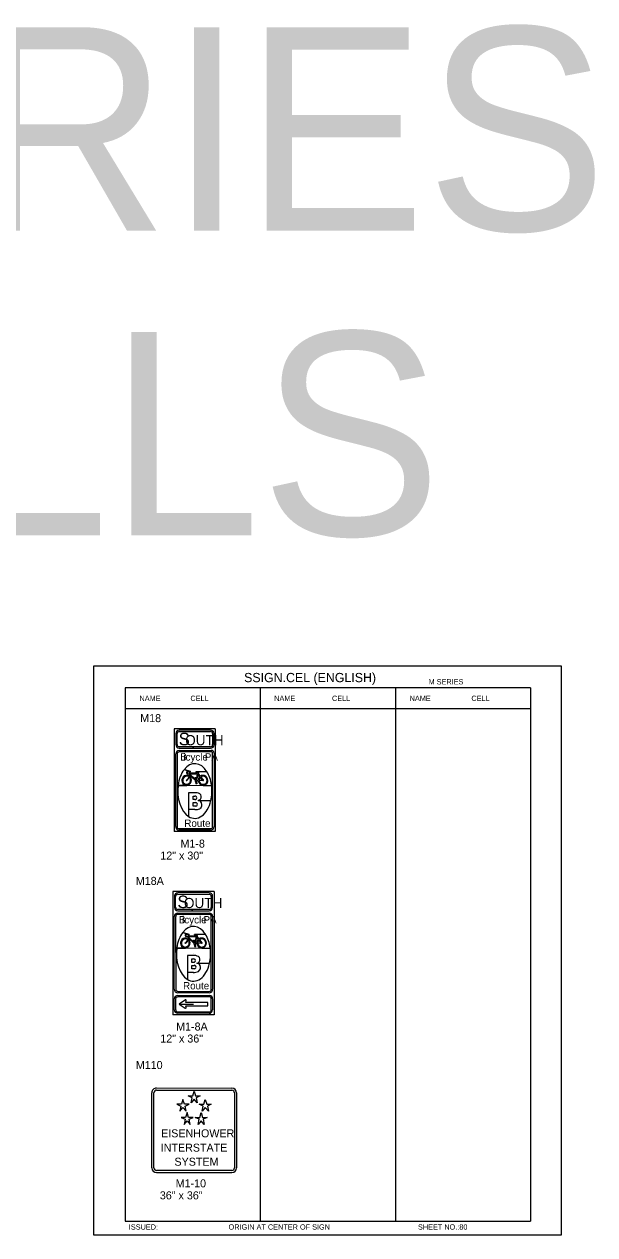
# Model space of a CAD drawing. Extents: x -5299 to 22597, y -19549 to -1808.
# Drawn here: x 9540 to 10394, y -3623 to -1808 of the extents above; entities that cross this region are included whole.
import ezdxf

# ---------------------------------------------------------------- set-up
doc = ezdxf.new("R2010")
doc.units = 0
for name, color, linetype in [('Level 1', 7, 'Continuous'), ('Level 2', 7, 'Continuous'), ('Level 3', 7, 'Continuous'), ('Level 61', 7, 'Continuous')]:
    doc.layers.add(name, color=color, linetype=linetype)

msp = doc.modelspace()

# ---------------------------------------------------------------- linework, layer by layer
at = {"layer": 'Level 1'}
for p, q in [((10298, -2802.9), (9691, -2802.9)), ((9691, -2802.9), (9691, -3602.9)), ((9893.3, -2802.9), (9893.3, -3602.9)), ((10095.7, -2802.9), (10095.7, -3602.9)), ((10298, -2802.9), (10298, -3602.9)), ((10298, -2834.6), (9691, -2834.6)), ((9826, -2864.6), (9764.4, -2864.6)), ((9764.4, -2864.6), (9764.4, -3018.4)), ((9818.9, -2866.5), (9771.9, -2866.6)), ((9826, -2864.6), (9826, -3018.4)), ((9766.9, -2871.4), (9766.7, -2888.3)), ((9768.7, -2888.3), (9768.7, -2871.8)), ((9771.8, -2868.7), (9818.9, -2868.7)), ((9821.9, -2871.8), (9821.9, -2888.3)), ((9824.1, -2888.3), (9824.1, -2871.8)), ((9766.7, -3011.1), (9766.7, -2902.2)), ((9768.8, -2902.2), (9768.7, -3011.1)), ((9771.8, -2897.1), (9801.4, -2897.1)), ((9821.9, -3011.1), (9821.9, -2900.9)), ((9824.1, -2900.9), (9824.1, -3011.1)), ((9788.6, -2928.6), (9779.4, -2925.7)), ((9779.4, -2925.7), (9788.6, -2928.6)), ((9779.4, -2925.7), (9779.4, -2925.7)), ((9785.1, -2938.9), (9783.1, -2941.1)), ((9783.8, -2941.6), (9786, -2939.2)), ((9785.1, -2932.3), (9785.1, -2931.5)), ((9785.8, -2936.1), (9785.1, -2938.9)), ((9786.7, -2928.2), (9785.6, -2927.9)), ((9785.6, -2927.9), (9788.6, -2928.6)), ((9787.3, -2929.3), (9786, -2934.8)), ((9786, -2939.2), (9786.7, -2936.5)), ((9786.7, -2936.5), (9786.7, -2936.5)), ((9787.3, -2933.9), (9786.9, -2935.4)), ((9795.9, -2941.6), (9787.3, -2933.9)), ((9787.5, -2931.2), (9788.6, -2928.6)), ((9799, -2931.2), (9787.5, -2931.2)), ((9796.8, -2937.8), (9795.2, -2937.8)), ((9796.3, -2929.3), (9799, -2930.1)), ((9801.4, -2928.8), (9796.6, -2928.8)), ((9799.9, -2932.8), (9797.9, -2941.6)), ((9799, -2930.1), (9799, -2931.2)), ((9802.9, -2936.3), (9799.9, -2932.8)), ((9800.1, -2930.1), (9800.1, -2931.5)), ((9800.1, -2931.5), (9803.2, -2935.9)), ((9801.4, -2928.8), (9801.4, -2928.8)), ((9801.4, -2928.8), (9801.4, -2928.8)), ((9813.7, -2928.8), (9801.4, -2928.8)), ((9813.7, -2928.8), (9801.4, -2928.8)), ((9802.9, -2936.3), (9802.9, -2936.3)), ((9806.7, -2941.1), (9803.2, -2937.2)), ((9804.3, -2937), (9804.3, -2937)), ((9804.3, -2937), (9807.6, -2941.1)), ((9783.1, -2949.3), (9770.4, -2949.3)), ((9770.4, -2949.3), (9783.1, -2949.3)), ((9770.4, -2949.3), (9770.4, -2949.3)), ((9783.1, -2949.3), (9807.6, -2948.8)), ((9783.1, -2949.3), (9807.6, -2948.8)), ((9795, -2941.6), (9795, -2941.6)), ((9795.9, -2941.6), (9795.9, -2941.6)), ((9797.4, -2946.4), (9796.8, -2943.8)), ((9796.8, -2946.4), (9797.4, -2946.4)), ((9798.5, -2947.1), (9796.8, -2947.1)), ((9797.9, -2943.6), (9798.3, -2946.4)), ((9798.3, -2941.8), (9800.5, -2941.6)), ((9800.5, -2942.7), (9798.3, -2943.1)), ((9798.3, -2946.4), (9798.5, -2946.4)), ((9801.4, -2941.6), (9806.7, -2941.1)), ((9807.3, -2942), (9801.6, -2942.5)), ((9801.6, -2942.5), (9801.6, -2942.5)), ((9807.6, -2949.3), (9820.1, -2949.3)), ((9807.6, -2949.3), (9820.1, -2949.3)), ((9795.2, -2960.3), (9786, -2960.3)), ((9786, -2960.3), (9786, -2995.9)), ((9792.8, -2970.6), (9792.8, -2965.6)), ((9792.8, -2965.6), (9795.2, -2965.6)), ((9795.2, -2970.6), (9792.8, -2970.6)), ((9792.8, -2975.2), (9796.6, -2975.2)), ((9792.8, -2980.5), (9792.8, -2975.2)), ((9819, -2972.4), (9800.5, -2972.2)), ((9819.4, -2972.4), (9800.5, -2972.4)), ((9819.4, -2972.2), (9819, -2972.4)), ((9795.2, -2985.6), (9786, -2985.6)), ((9786, -2985.6), (9786, -2995.9)), ((9797, -2980.5), (9792.8, -2980.5)), ((9826, -3018.4), (9764.4, -3018.4)), ((9771.8, -3014.2), (9818.9, -3014.2)), ((9818.9, -3016.4), (9771.8, -3016.4)), ((9824.1, -3108.7), (9762.5, -3108.7)), ((9762.5, -3108.7), (9762.5, -3293.2)), ((9764.7, -3115.9), (9764.8, -3132.2)), ((9766.6, -3132.3), (9766.6, -3115.7)), ((9769.6, -3112.7), (9816.8, -3112.6)), ((9816.9, -3110.5), (9770, -3110.6)), ((9819.8, -3115.7), (9819.9, -3132.3)), ((9821.9, -3132.2), (9822, -3115.6)), ((9824.1, -3108.7), (9824.1, -3293.2)), ((9764.6, -3255.1), (9764.6, -3146)), ((9766.6, -3146), (9766.7, -3255)), ((9769.7, -3140.9), (9799.5, -3140.9)), ((9820, -3255.1), (9820, -3145.9)), ((9822, -3146), (9822, -3255.1)), ((9786.7, -3172.7), (9777.5, -3169.8)), ((9777.5, -3169.8), (9786.7, -3172.7)), ((9777.5, -3169.8), (9777.5, -3169.8)), ((9783.2, -3176.4), (9783.2, -3175.5)), ((9784.7, -3172.2), (9783.6, -3172)), ((9783.6, -3172), (9786.7, -3172.7)), ((9785.4, -3173.3), (9784.1, -3178.8)), ((9785.6, -3175.3), (9786.7, -3172.7)), ((9797.1, -3175.3), (9785.6, -3175.3)), ((9794.4, -3173.3), (9797.1, -3174.2)), ((9799.5, -3172.9), (9794.6, -3172.9)), ((9797.1, -3174.2), (9797.1, -3175.3)), ((9798.2, -3174.2), (9798.2, -3175.5)), ((9798.2, -3175.5), (9801.2, -3179.9)), ((9799.5, -3172.9), (9799.5, -3172.9)), ((9799.5, -3172.9), (9799.5, -3172.9)), ((9811.8, -3172.9), (9799.5, -3172.9)), ((9811.8, -3172.9), (9799.5, -3172.9)), ((9781.2, -3193.4), (9768.5, -3193.4)), ((9768.5, -3193.4), (9781.2, -3193.4)), ((9768.5, -3193.4), (9768.5, -3193.4)), ((9783.2, -3183), (9781.2, -3185.2)), ((9781.2, -3193.4), (9805.6, -3192.9)), ((9781.2, -3193.4), (9805.6, -3192.9)), ((9781.9, -3185.7), (9784.1, -3183.2)), ((9783.9, -3180.2), (9783.2, -3183)), ((9784.1, -3183.2), (9784.7, -3180.6)), ((9784.7, -3180.6), (9784.7, -3180.6)), ((9785.4, -3178), (9785, -3179.5)), ((9794, -3185.7), (9785.4, -3178)), ((9794.9, -3181.9), (9793.3, -3181.9)), ((9794, -3185.7), (9794, -3185.7)), ((9795.5, -3190.5), (9794.9, -3187.9)), ((9794.9, -3190.5), (9795.5, -3190.5)), ((9796.6, -3191.2), (9794.9, -3191.2)), ((9797.9, -3176.9), (9796, -3185.7)), ((9796, -3187.6), (9796.4, -3190.5)), ((9796.4, -3185.9), (9798.6, -3185.7)), ((9798.6, -3186.8), (9796.4, -3187.2)), ((9796.4, -3190.5), (9796.6, -3190.5)), ((9801, -3180.4), (9797.9, -3176.9)), ((9799.5, -3185.7), (9804.8, -3185.2)), ((9805.4, -3186.1), (9799.7, -3186.5)), ((9799.7, -3186.5), (9799.7, -3186.5)), ((9801, -3180.4), (9801, -3180.4)), ((9804.8, -3185.2), (9801.2, -3181.3)), ((9802.3, -3181), (9802.3, -3181)), ((9802.3, -3181), (9805.6, -3185.2)), ((9805.6, -3193.4), (9818.2, -3193.4)), ((9805.6, -3193.4), (9818.2, -3193.4)), ((9793.3, -3204.4), (9784.1, -3204.4)), ((9784.1, -3204.4), (9784.1, -3240)), ((9790.9, -3214.7), (9790.9, -3209.6)), ((9790.9, -3209.6), (9793.3, -3209.6)), ((9793.4, -3201), (9793.4, -3201)), ((9793.3, -3229.7), (9784.1, -3229.7)), ((9784.1, -3229.7), (9784.1, -3240)), ((9793.3, -3214.7), (9790.9, -3214.7)), ((9790.9, -3219.3), (9794.6, -3219.3)), ((9790.9, -3224.6), (9790.9, -3219.3)), ((9794.6, -3224.6), (9790.9, -3224.6)), ((9817.5, -3216.5), (9798.6, -3216.5)), ((9817.1, -3216.5), (9798.6, -3216.5)), ((9817.5, -3216.5), (9817.1, -3216.5)), ((9817, -3260.3), (9769.7, -3260.2)), ((9769.7, -3264.3), (9817.4, -3264.3)), ((9769.8, -3258.1), (9816.9, -3258.2)), ((9816.9, -3266.4), (9769.9, -3266.5)), ((9764.6, -3285.8), (9764.6, -3269.4)), ((9766.6, -3269.4), (9766.6, -3285.9)), ((9772, -3277.2), (9793.3, -3277.2)), ((9820, -3286), (9820, -3269.4)), ((9822, -3269.4), (9822, -3285.9)), ((9824.1, -3293.2), (9762.5, -3293.2)), ((9769.6, -3289.1), (9797.5, -3289.1)), ((9730.9, -3522.9), (9730.9, -3410.1)), ((9734.1, -3522.9), (9734.1, -3410.1)), ((9738, -3403), (9850.8, -3403.2)), ((9738, -3406.2), (9850.8, -3406.4)), ((9854.7, -3410.3), (9854.7, -3522.9)), ((9857.8, -3410.3), (9857.8, -3522.9)), ((9794.4, -3466.6), (9794.4, -3466.6)), ((9850.8, -3526.8), (9737.9, -3526.8)), ((9850.8, -3530), (9737.9, -3530)), ((9691, -3602.9), (10298, -3602.9))]:
    msp.add_line(p, q, dxfattribs=at)
for points in [[(9771.8, -2893.4), (9793, -2893.4), (9793, -2891.4), (9771.8, -2891.4)], [(9801.4, -2897.1), (9801.4, -2899.1), (9771.8, -2899.1)], [(9818.9, -2891.4), (9793, -2891.4), (9793, -2893.4), (9818.9, -2893.4)], [(9820, -2899.1), (9801.4, -2899.1), (9801.4, -2897.1), (9819.5, -2897.1)], [(9795.2, -2938.9), (9795.9, -2938.9), (9796.3, -2940.7), (9787.5, -2932.8), (9787.5, -2931.9), (9799, -2931.9)], [(9799, -2931.9), (9797.4, -2940.9), (9796.8, -2938.9), (9796.8, -2938.9)], [(9769.9, -3137.3), (9791.1, -3137.5), (9791.1, -3135.5), (9769.7, -3135.3)], [(9816.9, -3135.3), (9791.1, -3135.5), (9791.1, -3137.5), (9816.8, -3137.3)], [(9799.5, -3140.9), (9799.5, -3143), (9769.7, -3142.9)], [(9816.9, -3142.9), (9799.5, -3143), (9799.5, -3140.9), (9817.1, -3140.8)], [(9793.3, -3183), (9794, -3183), (9794.4, -3184.8), (9785.6, -3176.9), (9785.6, -3176), (9797.1, -3176)], [(9797.1, -3176), (9795.5, -3185), (9794.9, -3183), (9794.9, -3183)], [(9781.3, -3271.1), (9772, -3277.2), (9780.8, -3283.5)], [(9814.9, -3279.8), (9814.9, -3275), (9781.7, -3275), (9782.3, -3272)], [(9782.3, -3282.4), (9781.7, -3279.8), (9814.9, -3279.8)], [(9797.5, -3289.1), (9797.5, -3291), (9769.7, -3291)], [(9816.8, -3291), (9797.5, -3291), (9797.5, -3289.1), (9816.8, -3289)]]:
    msp.add_lwpolyline(points, dxfattribs=at)
for points in [[(9789.6, -3425.3), (9791.2, -3417.6), (9785.2, -3414.7), (9792.1, -3414.7), (9794.3, -3407.7), (9796.5, -3414.7), (9803.3, -3414.7), (9797.3, -3417.6), (9798.9, -3425.3), (9794.3, -3420)], [(9782.2, -3437.8), (9780.6, -3430.1), (9786.6, -3427.3), (9779.7, -3427.3), (9777.5, -3420.2), (9775.3, -3427.3), (9768.5, -3427.3), (9774.5, -3430.1), (9772.9, -3437.8), (9777.5, -3432.5)], [(9806.4, -3437.8), (9807.9, -3430.1), (9802, -3427.3), (9808.8, -3427.3), (9811, -3420.2), (9813.2, -3427.3), (9820, -3427.3), (9814.1, -3430.1), (9815.6, -3437.8), (9811, -3432.5)], [(9788.3, -3457.6), (9786.8, -3449.9), (9792.7, -3447.1), (9785.9, -3447.1), (9783.7, -3440), (9781.5, -3447.1), (9774.7, -3447.1), (9780.6, -3449.9), (9779.1, -3457.6), (9783.7, -3452.3)], [(9800.2, -3457.6), (9801.7, -3449.9), (9795.8, -3447.1), (9802.6, -3447.1), (9804.8, -3440), (9807, -3447.1), (9813.8, -3447.1), (9807.9, -3449.9), (9809.4, -3457.6), (9804.8, -3452.3)]]:
    msp.add_lwpolyline(points, close=True, dxfattribs=at)
for centre, radius, start, end in [((9771.7, -2871.4), 4.87, 87.7761, 179.6778), ((9818.9, -2871.8), 5.28, 0, 90), ((9771.8, -2871.8), 3.08, 90, 180), ((9818.9, -2871.8), 3.08, 0, 90), ((9771.8, -2888.3), 5.06, 180, 270), ((9771.8, -2902.2), 5.06, 90, 180), ((9771.8, -2888.3), 3.08, 180, 270), ((9771.9, -2902.1), 3.03, 91.5813, 181.5813), ((9818.9, -2888.3), 3.08, 270, 0), ((9819, -2888.2), 5.17, 268.7811, 358.7811), ((9820, -2901.3), 4.2, 6.009, 96.009), ((9820.1, -2901), 1.87, 3.3665, 93.3665), ((9784.8, -2930.4), 2.05, 159.1615, 272.6458), ((9785.5, -2930.8), 2.81, 93.5802, 156.6766), ((9784.9, -2930.4), 1.33, 112.3313, 268.0566), ((9785.7, -2932), 3.09, 60.5974, 112.6757), ((9795.6, -2977.4), 17, 64.9158, 91.7117), ((9795.7, -2968), 2.51, 261.5002, 98.4998), ((9796.7, -2977.8), 2.65, 271.195, 96.3845), ((9798.2, -2964.8), 7.67, 287.0058, 319.0273), ((9800.1, -2978), 5.88, 27.5459, 86.3018), ((9798.5, -2966.7), 6.34, 329.8958, 47.996), ((9798.8, -2978.3), 7.17, 303.8976, 24.4336), ((9796.3, -2968.8), 16.8, 266.1205, 292.9165), ((9771.9, -3011.2), 5.17, 178.7811, 268.7811), ((9771.7, -3011.1), 3.06, 180.8462, 270.8462), ((9818.9, -3011.1), 3.08, 270, 0), ((9818.9, -3011.1), 5.28, 270, 0), ((9769.9, -3115.8), 5.17, 88.7484, 181.2516), ((9769.6, -3115.7), 3.08, 90, 180), ((9816.8, -3115.7), 3.05, 359.4239, 89.4239), ((9816.9, -3115.6), 5.13, 0, 90), ((9769.9, -3132.2), 5.13, 180, 270), ((9769.7, -3132.3), 3.08, 180, 270), ((9816.8, -3132.2), 5.13, 270, 0), ((9816.9, -3132.3), 3.08, 270, 0), ((9769.7, -3146), 5.13, 90, 180), ((9769.7, -3146), 3.08, 90, 180), ((9816.9, -3145.9), 3.08, 0, 90), ((9816.9, -3145.9), 5.07, 358.3901, 88.3901), ((9782.8, -3174.3), 2.05, 159.1615, 272.6458), ((9783.4, -3174.7), 2.81, 93.5802, 156.6766), ((9782.9, -3174.3), 1.33, 112.3313, 268.0566), ((9783.6, -3175.9), 3.09, 60.5974, 112.6757), ((9793.5, -3221.3), 17, 64.9158, 91.7117), ((9793.7, -3212), 2.51, 261.5002, 98.4998), ((9796.5, -3210.6), 6.34, 329.8958, 47.996), ((9793.5, -3212.8), 17, 268.2883, 295.0842), ((9794.6, -3221.8), 2.69, 270.0016, 95.1911), ((9796.2, -3208.8), 7.67, 287.0058, 319.0273), ((9798, -3222), 5.88, 27.5459, 86.3018), ((9796.7, -3222.2), 7.17, 303.8976, 24.4336), ((9769.7, -3255.1), 5.13, 180, 270), ((9769.7, -3269.4), 5.13, 90, 180), ((9769.7, -3269.6), 3.15, 87.0354, 177.0354), ((9769.8, -3255), 3.08, 180, 270), ((9816.9, -3255.1), 3.08, 270, 0), ((9816.9, -3269.5), 3.11, 0.6929, 90.6929), ((9816.9, -3255.2), 5.12, 271.1178, 1.1178), ((9817.1, -3269.2), 4.89, 357.0683, 87.0683), ((9781.4, -3282.7), 0.943, 235.2393, 17.6842), ((9781.6, -3271.7), 0.724, 333.9808, 116.3795), ((9769.7, -3285.8), 5.13, 180, 270), ((9769.7, -3286), 3.07, 177.6203, 267.6203), ((9816.8, -3285.9), 5.13, 270, 0), ((9816.9, -3285.9), 3.11, 269.3071, 359.3071), ((9737.9, -3410.1), 7.04, 89.8898, 180), ((9737.9, -3410.1), 3.87, 89.8898, 180), ((9850.8, -3410.3), 7.04, 360, 89.8898), ((9850.8, -3410.3), 3.87, 360, 89.8898), ((9737.9, -3522.9), 7.04, 180, 270), ((9737.9, -3522.9), 3.87, 180, 270), ((9850.8, -3522.9), 7.04, 270, 0), ((9850.8, -3522.9), 3.87, 270, 0)]:
    msp.add_arc(centre, radius, start, end, dxfattribs=at)
for centre, major_axis, ratio, start_param, end_param in [((9795.3, -2957.8), (0, 41), 0.625, 5.495524, 6.964212), ((9795.3, -2957.8), (0, 41), 0.625, 0.681043, 1.354999), ((9783.1, -2941.7), (0, 7.35), 0.980405, 5.904281, 9.426492), ((9783.1, -2941.7), (0, 6.12), 0.980405, 5.837201, 11.962836), ((9783.1, -2941.7), (0, 7.35), 0.980405, 3.143224, 5.749303), ((9795.4, -2938.4), (0, 0.307), 0.980405, 6.198627, 9.509336), ((9796.4, -2929.1), (0, 0.196), 0.980405, 0, 2.796454), ((9797, -2938.4), (0, 0.307), 0.980405, 3.057035, 6.187257), ((9797.4, -2924), (0, -6.84), 0.980405, 0.392221, 0.656181), ((9807.7, -2941.7), (0, 7.35), 0.980405, 0.763852, 1.583043), ((9801.3, -2929.2), (0, -0.294), 0.980405, 0.518242, 3.141593), ((9807.7, -2941.7), (0, 6.12), 0.980405, 1.707963, 6.913561), ((9807.7, -2941.7), (0, 6.12), 0.980405, 0.784871, 1.568436), ((9807.7, -2941.7), (0, 7.35), 0.980405, 3.158221, 6.92157), ((9795.3, -2957.8), (0, 41), 0.625, 4.92769, 5.495518), ((9795.3, -2957.8), (0, 41), 0.625, 1.356133, 2.771264), ((9783.1, -2941.7), (0, 0.541), 0.980405, 0.28257, 4.644742), ((9797, -2942.5), (0, 1.35), 0.980405, 0.989899, 3.006996), ((9797, -2946.7), (0, 0.307), 0.980405, 6.198627, 9.509336), ((9797, -2942.5), (0, 1.35), 0.980405, 3.623586, 4.496485), ((9797, -2942.5), (0, 1.35), 0.980405, 5.179197, 5.449444), ((9798.7, -2946.7), (0, 0.307), 0.980405, 3.057035, 6.367743), ((9807.7, -2941.7), (0, 7.35), 0.980405, 1.700606, 3.158212), ((9807.7, -2941.7), (0, 0.541), 0.980405, 2.368136, 6.553573), ((9795.3, -2957.8), (0, 41), 0.625, 4.355608, 4.926062), ((9795.3, -2957.8), (0, 41), 0.625, 2.771277, 4.355641), ((9793.3, -3201.8), (0, 41), 0.625, 5.495524, 6.964212), ((9793.3, -3201.8), (0, 41), 0.625, 0.681043, 1.354999), ((9794.3, -3173), (0, 0.196), 0.980405, 0, 2.796454), ((9795.3, -3168), (0, -6.84), 0.980405, 0.392221, 0.656181), ((9799.3, -3173.1), (0, -0.294), 0.980405, 0.518242, 3.141593), ((9793.3, -3201.8), (0, 41), 0.625, 4.92769, 5.495518), ((9793.3, -3201.8), (0, 41), 0.625, 1.356133, 2.771264), ((9781.1, -3185.6), (0, 7.35), 0.980405, 5.904281, 9.426492), ((9781.1, -3185.6), (0, 6.12), 0.980405, 5.837201, 11.962836), ((9781.1, -3185.6), (0, 0.541), 0.980405, 0.28257, 4.644742), ((9781.1, -3185.6), (0, 7.35), 0.980405, 3.143224, 5.749303), ((9793.3, -3182.4), (0, 0.307), 0.980405, 6.198627, 9.509336), ((9795, -3186.4), (0, 1.35), 0.980405, 0.989899, 3.006996), ((9795, -3190.7), (0, 0.307), 0.980405, 6.198627, 9.509336), ((9795, -3182.4), (0, 0.307), 0.980405, 3.057035, 6.187257), ((9795, -3186.4), (0, 1.35), 0.980405, 3.623586, 4.496485), ((9795, -3186.4), (0, 1.35), 0.980405, 5.179197, 5.449444), ((9796.6, -3190.7), (0, 0.307), 0.980405, 3.057035, 6.367743), ((9805.6, -3185.6), (0, 7.35), 0.980405, 0.763852, 1.583043), ((9805.6, -3185.6), (0, 7.35), 0.980405, 1.700606, 3.158212), ((9805.6, -3185.6), (0, 6.12), 0.980405, 0.784871, 1.568436), ((9805.6, -3185.6), (0, 6.12), 0.980405, 1.707963, 6.913561), ((9805.6, -3185.6), (0, 7.35), 0.980405, 3.158221, 6.92157), ((9805.6, -3185.6), (0, 0.541), 0.980405, 2.368136, 6.553573), ((9793.3, -3201.8), (0, 41), 0.625, 4.355608, 4.926062), ((9793.3, -3201.8), (0, 41), 0.625, 2.771277, 4.355641)]:
    msp.add_ellipse(centre, major_axis=major_axis, ratio=ratio, start_param=start_param, end_param=end_param, dxfattribs=at)
at = {"layer": 'Level 61'}
msp.add_lwpolyline([(9643.5, -3623.1), (10344.5, -3623.1), (10344.5, -2770.8), (9643.5, -2770.8)], close=True, dxfattribs=at)

# ---------------------------------------------------------------- texts
at = {"layer": 'Level 1'}
for s, height, p in [('S', 18.7, (9771.1, -2889.2)), ('OUTH', 15.18, (9780.9, -2889.2)), ('B', 11, (9773.5, -2912.2)), ('icycle', 10.97, (9778.2, -2912.2)), ('PA', 10.97, (9810.3, -2912.2)), ('Route', 10.97, (9779.6, -3011.6)), ('S', 18.7, (9769.2, -3133.3)), ('OUTH', 15.18, (9779, -3133.3)), ('B', 11, (9771.5, -3156.3)), ('icycle', 10.97, (9776.3, -3156.3)), ('PA', 10.97, (9808.4, -3156.3)), ('Route', 10.97, (9777.7, -3255.2)), ('EISENHOWER', 12, (9744.8, -3477)), ('INTERSTATE', 12, (9744.2, -3498.5)), ('SYSTEM', 12, (9764.8, -3519.6))]:
    msp.add_text(s, height=height, dxfattribs=at).set_placement(p)
at = {"layer": 'Level 2'}
for s, p in [('M18', (9713.5, -2854.5)), ('M18A', (9706.9, -3098.5)), ('M110', (9706.9, -3374.6))]:
    msp.add_text(s, height=12, dxfattribs=at).set_placement(p)
at = {"layer": 'Level 3'}
for s, height, p in [('M-SERIES', 304.78, (8443, -2117.5)), ('CELLS', 304.78, (8873.9, -2574.6)), ('SSIGN.CEL (ENGLISH)', 13.857, (9869.1, -2794.6)), ('M SERIES', 7.92, (10145.5, -2798)), ('NAME', 7.92, (9712.4, -2822.8)), ('CELL', 7.92, (9788.7, -2822.8)), ('NAME', 7.92, (9914.2, -2822.8)), ('CELL', 7.92, (10000.8, -2822.8)), ('NAME', 7.92, (10117.1, -2822.8)), ('CELL', 7.92, (10209.6, -2822.8)), ('M1-8', 12, (9773.8, -3042.6)), ('12" x 30"', 12, (9743.6, -3060.6)), ('M1-8A', 12, (9767.3, -3316.9)), ('12" x 36"', 12, (9743.6, -3334.9)), ('M1-10', 12, (9766.6, -3552)), ('36" x 36"', 12, (9742.9, -3570)), ('ISSUED:', 7.92, (9696.4, -3615.4)), ('ORIGIN AT CENTER OF SIGN', 7.918, (9845.9, -3615.4)), ('SHEET NO.:80', 7.918, (10129.6, -3615.4))]:
    msp.add_text(s, height=height, dxfattribs=at).set_placement(p)

doc.saveas('drawing.dxf')
